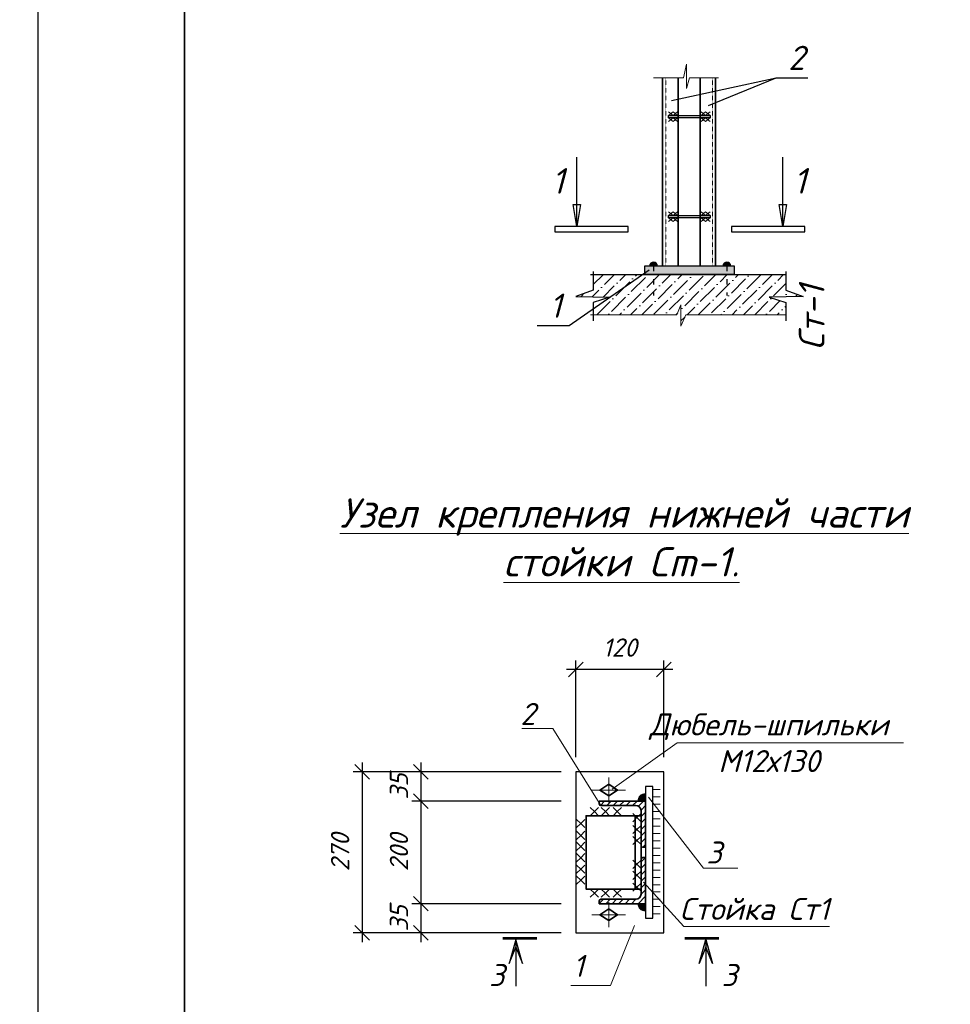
# Model space of a CAD drawing. Header units: millimetres. Extents: x -33345 to 4712671, y -3392 to 121473.
# Tile 346 of 656: x 1937564 to 1950261, y 53913 to 67353. Entities that reach past the tile are written whole.
import ezdxf

# ---------------------------------------------------------------- set-up
doc = ezdxf.new("R2010")
doc.units = ezdxf.units.MM
doc.linetypes.add('ACAD_ISO03W100', pattern=[30, 12, -18])
doc.linetypes.add('DASHED', pattern=[19.05, 12.7, -6.35])
for name, color, linetype, lineweight in [('0.25', 7, 'Continuous', 25), ('ACO-размер', 7, 'Continuous', 13), ('ACO-текст', 7, 'Continuous', 20), ('blue', 5, 'Continuous', 35), ('DESIGN', 14, 'Continuous', 20), ('red', 12, 'Continuous', 30), ('shtrihovka', 254, 'Continuous', 0), ('svarka', 152, 'Continuous', 15), ('выпуска', 220, 'Continuous', 35), ('ОСИ', 147, 'Continuous', 13), ('план', 7, 'Continuous', 30), ('Размер 1', 251, 'Continuous', 20), ('Узлы', 134, 'Continuous', 25), ('Штриховая-АСО', 8, 'Continuous', 15)]:
    doc.layers.add(name, color=color, linetype=linetype, lineweight=lineweight)
doc.layers.add('_линия', color=7, linetype='Continuous')
doc.layers.add('Сечения', color=7, linetype='Continuous')
doc.styles.add('_text', font='isocpeui.ttf')
doc.styles.add('ISO', font='isocpeui.ttf')
doc.styles.add('ISOCPEUR', font='isocpeui.ttf', dxfattribs={"height": 300})
doc.styles.add('RUSS', font='RUSS.shx', dxfattribs={"width": 0.8, "oblique": 15, "height": 250})
doc.styles.add('simp 0', font='isocpeui.ttf')
doc.styles.get("Standard").update_dxf_attribs({"font": 'arial.ttf'})
doc.dimstyles.new('RUSS$0', dxfattribs={"dimscale": 0, "dimtxt": 2.5, "dimasz": 2, "dimexe": 1.25, "dimexo": 2, "dimgap": 1.75, "dimtad": 1, "dimdec": 0, "dimlfac": 100, "dimzin": 0, "dimdsep": 46, "dimtxsty": 'RUSS', "dimblk1": 'OBLIQUE', "dimblk2": 'OBLIQUE', "dimsah": 1, "dimcen": 3, "dimdle": 1.25, "dimclrt": 1, "dimadec": 0, "dimazin": 0, "dimtfac": 0.75, "dimtdec": 0, "dimtmove": 0, "dimatfit": 0, "dimldrblk": 'OBLIQUE', "dimfxl": 1, "dimtvp": 1.5, "dimtolj": 1, "dimtzin": 0, "dimarcsym": 0})

# ---------------------------------------------------------------- blocks, each defined once
blk = doc.blocks.new('*U282')
at = {"layer": '0.25', "color": 5, "linetype": 'Continuous', "lineweight": 25, "ltscale": 100}
blk.add_lwpolyline([(-72619, 0), (0, 0), (0, 42000), (-72619, 42000), (-72619, 0)], dxfattribs=at)
blk = doc.blocks.new('awertgre')
at = {"ltscale": 20}
blk.add_lwpolyline([(-49481172, 24226618), (-49439172, 24226618), (-49439172, 24196918), (-49481172, 24196918)], close=True, dxfattribs=at)
at = {"lineweight": 35}
blk.add_lwpolyline([(-49479172, 24226118), (-49439672, 24226118), (-49439672, 24197418), (-49479172, 24197418)], close=True, dxfattribs=at)
blk = doc.blocks.new('_Oblique')
at = {"color": 0, "linetype": 'ByBlock', "lineweight": -2}
blk.add_line((-0.5, -0.5), (0.5, 0.5), dxfattribs=at)
blk = doc.blocks.new('*D1307')
at = {"layer": 'ACO-размер', "color": 0, "lineweight": -2, "ltscale": 5, "transparency": 16777216}
for p, q in [((1943038, 56812), (1943038, 55162)), ((1944951, 56687), (1942913, 56687)), ((1944951, 55287), (1942913, 55287))]:
    blk.add_line(p, q, dxfattribs=at)
at = {"layer": 'Defpoints', "color": 0, "ltscale": 5, "transparency": 16777216}
for p in [(1945151, 56687), (1943038, 55287), (1945151, 55287)]:
    blk.add_point(p, dxfattribs=at)
at = {"layer": 'ACO-размер', "color": 0, "lineweight": -2, "ltscale": 5, "transparency": 16777216, "xscale": 200, "yscale": 200, "zscale": 200}
for p, rotation in [((1943038, 56687), 90), ((1943038, 55287), 270)]:
    blk.add_blockref('_Oblique', p, dxfattribs=dict(at, rotation=rotation))
at = {"layer": 'ACO-размер', "color": 1, "ltscale": 5, "transparency": 16777216, "insert": (1942738, 55987), "char_height": 250, "attachment_point": 5, "rotation": 90, "style": 'simp 0'}
blk.add_mtext('\\A1;200', dxfattribs=at)
blk = doc.blocks.new('*D1320')
at = {"layer": 'ACO-размер', "color": 0, "lineweight": -2, "ltscale": 5, "transparency": 16777216}
for p, q in [((1943038, 57212), (1943038, 56562)), ((1944951, 57087), (1942913, 57087)), ((1944951, 56687), (1942913, 56687))]:
    blk.add_line(p, q, dxfattribs=at)
at = {"layer": 'Defpoints', "color": 0, "ltscale": 5, "transparency": 16777216}
for p in [(1945151, 57087), (1943038, 56687), (1945151, 56687)]:
    blk.add_point(p, dxfattribs=at)
at = {"layer": 'ACO-размер', "color": 0, "lineweight": -2, "ltscale": 5, "transparency": 16777216, "xscale": 200, "yscale": 200, "zscale": 200}
for p, rotation in [((1943038, 57087), 90), ((1943038, 56687), 270)]:
    blk.add_blockref('_Oblique', p, dxfattribs=dict(at, rotation=rotation))
at = {"layer": 'ACO-размер', "color": 1, "ltscale": 5, "transparency": 16777216, "insert": (1942738, 56887), "char_height": 250, "attachment_point": 5, "rotation": 90, "style": 'simp 0'}
blk.add_mtext('\\A1;35', dxfattribs=at)
blk = doc.blocks.new('*D1321')
at = {"layer": 'ACO-размер', "color": 0, "lineweight": -2, "ltscale": 5, "transparency": 16777216}
for p, q in [((1943038, 55412), (1943038, 54762)), ((1944951, 55287), (1942913, 55287)), ((1944951, 54887), (1942913, 54887))]:
    blk.add_line(p, q, dxfattribs=at)
at = {"layer": 'Defpoints', "color": 0, "ltscale": 5, "transparency": 16777216}
for p in [(1945151, 55287), (1943038, 54887), (1945151, 54887)]:
    blk.add_point(p, dxfattribs=at)
at = {"layer": 'ACO-размер', "color": 0, "lineweight": -2, "ltscale": 5, "transparency": 16777216, "xscale": 200, "yscale": 200, "zscale": 200}
for p, rotation in [((1943038, 55287), 90), ((1943038, 54887), 270)]:
    blk.add_blockref('_Oblique', p, dxfattribs=dict(at, rotation=rotation))
at = {"layer": 'ACO-размер', "color": 1, "ltscale": 5, "transparency": 16777216, "insert": (1942738, 55087), "char_height": 250, "attachment_point": 5, "rotation": 90, "style": 'simp 0'}
blk.add_mtext('\\A1;35', dxfattribs=at)
blk = doc.blocks.new('отв.- болт (постоян)')
at = {"color": 252, "lineweight": 35}
blk.add_lwpolyline([(0.8, 0), (0, -1.2), (-0.8, 0), (0, 1.2)], close=True, dxfattribs=at)
at = {"layer": 'ОСИ', "color": 1, "lineweight": 13, "ltscale": 0.5}
for points in [[(0, 2.3), (0, -2.3)], [(1.7, 0), (-1.7, 0)]]:
    blk.add_lwpolyline(points, dxfattribs=at)
blk = doc.blocks.new('*D1322')
at = {"layer": 'ACO-размер', "color": 0, "lineweight": -2, "ltscale": 5, "transparency": 16777216}
for p, q in [((1945151, 57287), (1945151, 58608)), ((1946351, 57287), (1946351, 58608)), ((1946476, 58483), (1945026, 58483))]:
    blk.add_line(p, q, dxfattribs=at)
at = {"layer": 'Defpoints', "color": 0, "ltscale": 5, "transparency": 16777216}
for p in [(1945151, 58483), (1945151, 57087), (1946351, 57087)]:
    blk.add_point(p, dxfattribs=at)
at = {"layer": 'ACO-размер', "color": 0, "lineweight": -2, "ltscale": 5, "transparency": 16777216, "xscale": 200, "yscale": 200, "zscale": 200, "rotation": 180}
blk.add_blockref('_Oblique', (1945151, 58483), dxfattribs=at)
at = {"layer": 'ACO-размер', "color": 0, "lineweight": -2, "ltscale": 5, "transparency": 16777216, "xscale": 200, "yscale": 200, "zscale": 200}
blk.add_blockref('_Oblique', (1946351, 58483), dxfattribs=at)
at = {"layer": 'ACO-размер', "color": 1, "ltscale": 5, "transparency": 16777216, "insert": (1945751, 58783), "char_height": 250, "attachment_point": 5, "style": 'simp 0'}
blk.add_mtext('\\A1;120', dxfattribs=at)
blk = doc.blocks.new('*D1323')
at = {"layer": 'ACO-размер', "color": 0, "lineweight": -2, "ltscale": 5, "transparency": 16777216}
for p, q in [((1942238, 57212), (1942238, 54762)), ((1944951, 57087), (1942113, 57087)), ((1944951, 54887), (1942113, 54887))]:
    blk.add_line(p, q, dxfattribs=at)
at = {"layer": 'Defpoints', "color": 0, "ltscale": 5, "transparency": 16777216}
for p in [(1945151, 57087), (1942238, 54887), (1945151, 54887)]:
    blk.add_point(p, dxfattribs=at)
at = {"layer": 'ACO-размер', "color": 0, "lineweight": -2, "ltscale": 5, "transparency": 16777216, "xscale": 200, "yscale": 200, "zscale": 200}
for p, rotation in [((1942238, 57087), 90), ((1942238, 54887), 270)]:
    blk.add_blockref('_Oblique', p, dxfattribs=dict(at, rotation=rotation))
at = {"layer": 'ACO-размер', "color": 1, "ltscale": 5, "transparency": 16777216, "insert": (1941936, 55987), "char_height": 250, "attachment_point": 5, "rotation": 90, "style": 'simp 0'}
blk.add_mtext('\\A1;270', dxfattribs=at)
blk = doc.blocks.new('сечение')
h = blk.add_hatch(color=256)
h.paths.add_polyline_path([(-291, 18), (-291, 120), (-199, 342)])
h.paths.add_polyline_path([(-383, 342), (-291, 120), (-291, 18)])
at = {"linetype": 'Continuous'}
blk.add_lwpolyline([(-291, 18), (-383, 342), (-291, 120), (-199, 342), (-291, 18), (-291, 652)], dxfattribs=at)
at = {"linetype": 'Continuous', "const_width": 36}
blk.add_lwpolyline([(0, 0), (-471, 0)], dxfattribs=at)

msp = doc.modelspace()

# ---------------------------------------------------------------- hatches: boundary and pattern name
at = {"lineweight": 13, "ltscale": 0.04}
h = msp.add_hatch(dxfattribs=at)
h.set_pattern_fill('ANSI36', color=256, scale=34.27065, style=0)
h.set_pattern_definition([(45, (1488211.98, 55735.3), (57.704853, 211.584462), [272.023286, -54.404657, 0, -54.404657])])
h.paths.add_polyline_path([(1948253.249, 63576.341), (1948017.138, 63661.559), (1948017.138, 63873.482), (1946056.413, 63873.482), (1945615.434, 63564.992), (1945615.518, 63564.99), (1945615.36, 63564.94), (1945388.297, 63406.096), (1945388.297, 63324.748), (1946530.333, 63324.748), (1946585.886, 63459.438), (1946585.886, 63171.622), (1946654.275, 63324.748), (1948017.138, 63324.748), (1948017.138, 63493.342), (1947789.917, 63564.99)])
h.paths.add_polyline_path([(1946056.413, 63873.482), (1945388.297, 63873.482), (1945388.297, 63661.559), (1945152.186, 63576.341), (1945615.434, 63564.992)])
at = {"layer": 'Сечения'}
h = msp.add_hatch(color=256, dxfattribs=at)
h.paths.add_polyline_path([(1946211.83, 63990.426), (1946211.83, 64042.877, -0.414213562), (1946264.28, 63990.426)])
h.paths.add_polyline_path([(1946211.83, 63990.426), (1946159.38, 63990.426, -0.414213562), (1946211.83, 64042.877)])
h = msp.add_hatch(color=256, dxfattribs=at)
h.paths.add_polyline_path([(1947212.574, 63990.426), (1947212.574, 64042.877, 0.414213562), (1947160.124, 63990.426)])
h.paths.add_polyline_path([(1947212.574, 63990.426), (1947265.024, 63990.426, 0.414213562), (1947212.574, 64042.877)])
at = {"layer": 'Узлы'}
msp.add_hatch(color=256, dxfattribs=at).paths.add_polyline_path([(1947316.017, 63990.426), (1946089.418, 63990.426), (1946089.418, 63873.482), (1947316.017, 63873.482)])
at = {"layer": 'Штриховая-АСО', "lineweight": 9}
for points in [[(1945999.826, 56686.891), (1946101.432, 56686.891), (1946101.432, 56788.497, 0.414213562)], [(1945999.826, 55286.891), (1946101.432, 55286.891), (1946101.432, 55185.284, -0.414213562)]]:
    msp.add_hatch(color=256, dxfattribs=at).paths.add_polyline_path(points)
h = msp.add_hatch(dxfattribs=at)
h.set_pattern_fill('ANSI31', scale=500)
h.set_pattern_definition([(45, (1495419.376, 487881.866), (-44.194174, 44.194174), [])])
edge = h.paths.add_edge_path()
edge.add_line((1945471.432, 56686.891), (1945471.432, 56649.891))
edge.add_arc((1945494.432, 56649.891), 23, 180.0000001, 270.0000001)
edge.add_line((1945494.432, 56626.891), (1945971.432, 56626.891))
edge.add_arc((1945971.432, 56556.891), 70, 0, 90, ccw=False)
edge.add_line((1946041.432, 56556.891), (1946041.432, 56079.891))
edge.add_arc((1946064.432, 56079.891), 23, 180, 270)
edge.add_line((1946064.432, 56056.891), (1946101.432, 56056.891))
edge.add_line((1946101.432, 56056.891), (1946101.432, 56686.891))
edge.add_line((1946101.432, 56686.891), (1945471.432, 56686.891))
edge = h.paths.add_edge_path()
edge.add_line((1945471.432, 55286.891), (1945471.432, 55323.891))
edge.add_arc((1945494.432, 55323.891), 23, 89.9999999, 179.9999999, ccw=False)
edge.add_line((1945494.432, 55346.891), (1945971.432, 55346.891))
edge.add_arc((1945971.432, 55416.891), 70, 270, 360)
edge.add_line((1946041.432, 55416.891), (1946041.432, 55893.891))
edge.add_arc((1946064.432, 55893.891), 23, 90, 180, ccw=False)
edge.add_line((1946064.432, 55916.891), (1946101.432, 55916.891))
edge.add_line((1946101.432, 55916.891), (1946101.432, 55286.891))
edge.add_line((1946101.432, 55286.891), (1945471.432, 55286.891))

# ---------------------------------------------------------------- linework, layer by layer
at = {"ltscale": 100}
for p, q in [((1946454.889, 66250.888), (1947883.761, 66558.586)), ((1946963.482, 66181.54), (1947883.761, 66558.586)), ((1947883.761, 66558.586), (1948318.137, 66558.586)), ((1945060.34, 63176.671), (1946151.516, 63940.012)), ((1944625.964, 63176.671), (1945060.34, 63176.671))]:
    msp.add_line(p, q, dxfattribs=at)
at = {"linetype": 'Continuous', "lineweight": 25, "ltscale": 100}
for p, q in [((1945167.302, 64527.759), (1945117.024, 64828.209)), ((1945117.024, 64828.209), (1945217.58, 64828.209)), ((1945217.58, 64828.209), (1945167.302, 64527.759)), ((1947977.216, 64527.759), (1947926.938, 64828.209)), ((1947926.938, 64828.209), (1948027.494, 64828.209)), ((1948027.494, 64828.209), (1947977.216, 64527.759)), ((1944867.302, 64527.759), (1944867.302, 64457.759)), ((1945867.302, 64527.759), (1944867.302, 64527.759)), ((1945867.302, 64457.759), (1945867.302, 64527.759)), ((1948277.216, 64527.759), (1947277.216, 64527.759)), ((1947277.216, 64527.759), (1947277.216, 64457.759)), ((1948277.216, 64457.759), (1948277.216, 64527.759)), ((1944867.302, 64457.759), (1945867.302, 64457.759)), ((1947277.216, 64457.759), (1948277.216, 64457.759))]:
    msp.add_line(p, q, dxfattribs=at)
for points in [[(1945167.302, 64527.759), (1945167.302, 65477.759)], [(1947977.216, 64527.759), (1947977.216, 65477.759)]]:
    msp.add_lwpolyline(points, dxfattribs=at)
at = {"color": 177, "ltscale": 10, "true_color": 0x293189}
for points in [[(1945388.297, 63914.476), (1945388.297, 63661.559), (1945152.186, 63576.341), (1945615.518, 63564.99), (1945388.297, 63493.342), (1945388.297, 63240.497)], [(1948017.138, 63914.476), (1948017.138, 63661.559), (1948253.249, 63576.341), (1947789.917, 63564.99), (1948017.138, 63493.342), (1948017.138, 63240.497)]]:
    msp.add_lwpolyline(points, dxfattribs=at)
at = {"color": 7, "lineweight": 13}
for points in [[(1945494.432, 56626.891), (1944836.18, 57676.568), (1944417.115, 57676.568)], [(1947362.478, 55770.993), (1946895.87, 55770.993), (1946142.088, 56740.289)]]:
    msp.add_lwpolyline(points, dxfattribs=at)
at = {"layer": 'ACO-текст'}
msp.add_lwpolyline([(1949623.251, 57483.494), (1946534.183, 57483.494), (1945649.577, 56847.753)], dxfattribs=at)
at = {"layer": 'blue', "color": 112}
for points in [[(1945471.432, 56686.891), (1945471.432, 56649.891, 0.414213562), (1945494.432, 56626.891), (1945971.432, 56626.891, -0.414213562), (1946041.432, 56556.891), (1946041.432, 56079.891, 0.414213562), (1946064.432, 56056.891), (1946101.432, 56056.891), (1946101.432, 56686.891)], [(1945471.432, 55286.891), (1945471.432, 55323.891, -0.414213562), (1945494.432, 55346.891), (1945971.432, 55346.891, 0.414213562), (1946041.432, 55416.891), (1946041.432, 55893.891, -0.414213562), (1946064.432, 55916.891), (1946101.432, 55916.891), (1946101.432, 55286.891)]]:
    msp.add_lwpolyline(points, format="xyb", close=True, dxfattribs=at)
at = {"layer": 'blue'}
for points in [[(1946041.432, 55486.891), (1946041.432, 56486.891), (1945291.432, 56486.891), (1945291.432, 55486.891), (1946041.432, 55486.891)], [(1945961.432, 55486.891), (1945961.432, 56486.891)]]:
    msp.add_lwpolyline(points, dxfattribs=at)
at = {"layer": 'DESIGN', "color": 0, "linetype": 'Continuous', "lineweight": 13}
for points in [[(1948611.436, 54975.66), (1946623.306, 54975.66), (1946075.029, 55580.864)], [(1945952.542, 54987.873), (1945626.796, 54171.68), (1945085.513, 54171.68)]]:
    msp.add_lwpolyline(points, dxfattribs=at)
at = {"layer": 'red'}
for points in [[(1946351.432, 54886.891), (1946351.432, 57086.891), (1945151.432, 57086.891), (1945151.432, 54886.891)], [(1946201.432, 55086.891), (1946201.432, 56886.891), (1946101.432, 56886.891), (1946101.432, 55086.891)]]:
    msp.add_lwpolyline(points, close=True, dxfattribs=at)
at = {"layer": 'shtrihovka', "color": 7}
for points in [[(1946301.432, 56846.38), (1946201.432, 56846.38)], [(1946301.432, 56746.38), (1946201.432, 56746.38)], [(1946301.432, 56646.38), (1946201.432, 56646.38)], [(1946301.432, 56546.38), (1946201.432, 56546.38)], [(1946301.432, 56446.38), (1946201.432, 56446.38)], [(1946301.432, 56346.38), (1946201.432, 56346.38)], [(1946301.432, 56246.38), (1946201.432, 56246.38)], [(1946301.432, 56146.38), (1946201.432, 56146.38)], [(1946301.432, 56046.38), (1946201.432, 56046.38)], [(1946301.432, 55946.38), (1946201.432, 55946.38)], [(1946301.432, 55846.38), (1946201.432, 55846.38)], [(1946301.432, 55746.38), (1946201.432, 55746.38)], [(1946301.432, 55646.38), (1946201.432, 55646.38)], [(1946301.432, 55546.38), (1946201.432, 55546.38)], [(1946301.432, 55446.38), (1946201.432, 55446.38)], [(1946301.432, 55346.38), (1946201.432, 55346.38)], [(1946301.432, 55246.38), (1946201.432, 55246.38)], [(1946301.432, 55146.38), (1946201.432, 55146.38)]]:
    msp.add_lwpolyline(points, dxfattribs=at)
for points in [[(1945348.389, 56486.891), (1945404.639, 56543.141), (1945460.889, 56486.891), (1945404.639, 56543.141), (1945460.889, 56599.391), (1945404.639, 56543.141), (1945348.389, 56599.391), (1945404.639, 56543.141)], [(1945498.381, 56486.891), (1945554.631, 56543.141), (1945610.881, 56486.891), (1945554.631, 56543.141), (1945610.881, 56599.391), (1945554.631, 56543.141), (1945498.381, 56599.391), (1945554.631, 56543.141)], [(1945660.372, 56486.891), (1945716.622, 56543.141), (1945772.872, 56486.891), (1945716.622, 56543.141), (1945772.872, 56599.391), (1945716.622, 56543.141), (1945660.372, 56599.391), (1945716.622, 56543.141)], [(1946041.432, 56404.71), (1945985.182, 56460.96), (1946041.432, 56517.21), (1945985.182, 56460.96), (1945928.932, 56517.21), (1945985.182, 56460.96), (1945928.932, 56404.71), (1945985.182, 56460.96)], [(1945274.618, 56325.281), (1945218.368, 56381.531), (1945274.618, 56437.781), (1945218.368, 56381.531), (1945162.118, 56437.781), (1945218.368, 56381.531), (1945162.118, 56325.281), (1945218.368, 56381.531)], [(1946041.432, 56242.719), (1945985.182, 56298.969), (1946041.432, 56355.219), (1945985.182, 56298.969), (1945928.932, 56355.219), (1945985.182, 56298.969), (1945928.932, 56242.719), (1945985.182, 56298.969)], [(1945274.618, 56163.289), (1945218.368, 56219.539), (1945274.618, 56275.789), (1945218.368, 56219.539), (1945162.118, 56275.789), (1945218.368, 56219.539), (1945162.118, 56163.289), (1945218.368, 56219.539)], [(1946041.432, 56092.727), (1945985.182, 56148.977), (1946041.432, 56205.227), (1945985.182, 56148.977), (1945928.932, 56205.227), (1945985.182, 56148.977), (1945928.932, 56092.727), (1945985.182, 56148.977)], [(1945274.618, 56013.297), (1945218.368, 56069.547), (1945274.618, 56125.797), (1945218.368, 56069.547), (1945162.118, 56125.797), (1945218.368, 56069.547), (1945162.118, 56013.297), (1945218.368, 56069.547)], [(1945274.618, 55857.305), (1945218.368, 55913.555), (1945274.618, 55969.805), (1945218.368, 55913.555), (1945162.118, 55969.805), (1945218.368, 55913.555), (1945162.118, 55857.305), (1945218.368, 55913.555)], [(1945274.618, 55701.314), (1945218.368, 55757.564), (1945274.618, 55813.814), (1945218.368, 55757.564), (1945162.118, 55813.814), (1945218.368, 55757.564), (1945162.118, 55701.314), (1945218.368, 55757.564)], [(1946041.432, 55881.055), (1945985.182, 55824.805), (1946041.432, 55768.555), (1945985.182, 55824.805), (1945928.932, 55768.555), (1945985.182, 55824.805), (1945928.932, 55881.055), (1945985.182, 55824.805)], [(1945274.618, 55551.322), (1945218.368, 55607.572), (1945274.618, 55663.822), (1945218.368, 55607.572), (1945162.118, 55663.822), (1945218.368, 55607.572), (1945162.118, 55551.322), (1945218.368, 55607.572)], [(1946041.432, 55731.063), (1945985.182, 55674.813), (1946041.432, 55618.563), (1945985.182, 55674.813), (1945928.932, 55618.563), (1945985.182, 55674.813), (1945928.932, 55731.063), (1945985.182, 55674.813)], [(1946041.432, 55569.072), (1945985.182, 55512.822), (1946041.432, 55456.572), (1945985.182, 55512.822), (1945928.932, 55456.572), (1945985.182, 55512.822), (1945928.932, 55569.072), (1945985.182, 55512.822)], [(1945348.389, 55374.391), (1945404.639, 55430.641), (1945460.889, 55374.391), (1945404.639, 55430.641), (1945460.889, 55486.891), (1945404.639, 55430.641), (1945348.389, 55486.891), (1945404.639, 55430.641)], [(1945498.381, 55374.391), (1945554.631, 55430.641), (1945610.881, 55374.391), (1945554.631, 55430.641), (1945610.881, 55486.891), (1945554.631, 55430.641), (1945498.381, 55486.891), (1945554.631, 55430.641)], [(1945660.372, 55374.391), (1945716.622, 55430.641), (1945772.872, 55374.391), (1945716.622, 55430.641), (1945772.872, 55486.891), (1945716.622, 55430.641), (1945660.372, 55486.891), (1945716.622, 55430.641)]]:
    msp.add_lwpolyline(points, close=True, dxfattribs=at)
at = {"layer": 'svarka'}
for centre, start, end in [((1946101.432, 56686.891), 90, 180), ((1946101.432, 55286.891), 180, 270)]:
    msp.add_arc(centre, 101.606, start, end, dxfattribs=at)
at = {"layer": 'выпуска', "color": 206}
for p, q in [((1946336.077, 66558.207), (1946336.077, 63990.426)), ((1946548.861, 66558.207), (1946548.861, 63990.426)), ((1946846.054, 66558.207), (1946846.054, 63990.426)), ((1947058.838, 66558.207), (1947058.838, 63990.426))]:
    msp.add_line(p, q, dxfattribs=at)
at = {"layer": 'выпуска', "color": 0, "linetype": 'DASHED', "lineweight": 20, "ltscale": 0.01}
for p, q in [((1946377.507, 66558.207), (1946377.507, 63990.426)), ((1947017.408, 66558.207), (1947017.408, 63990.426))]:
    msp.add_line(p, q, dxfattribs=at)
at = {"layer": 'план'}
msp.add_line((1947316.017, 63873.482), (1946089.418, 63873.482), dxfattribs=at)
msp.add_lwpolyline([(1945353.608, 63873.482), (1948017.138, 63873.482)], dxfattribs=at)
at = {"layer": 'Размер 1'}
for p, q in [((1946479.005, 66094.588), (1946418.306, 66045.479)), ((1946479.005, 66045.479), (1946418.306, 66094.588)), ((1946479.005, 65963.061), (1946418.306, 66012.169)), ((1946479.005, 66012.169), (1946418.306, 65963.061)), ((1946539.703, 66094.588), (1946479.005, 66045.479)), ((1946539.703, 66045.479), (1946479.005, 66094.588)), ((1946539.703, 65963.061), (1946479.005, 66012.169)), ((1946539.703, 66012.169), (1946479.005, 65963.061)), ((1946922.299, 66094.588), (1946861.601, 66045.479)), ((1946922.299, 66045.479), (1946861.601, 66094.588)), ((1946922.299, 65963.061), (1946861.601, 66012.169)), ((1946922.299, 66012.169), (1946861.601, 65963.061)), ((1946982.997, 66094.588), (1946922.299, 66045.479)), ((1946982.997, 66045.479), (1946922.299, 66094.588)), ((1946982.997, 65963.061), (1946922.299, 66012.169)), ((1946982.997, 66012.169), (1946922.299, 65963.061)), ((1946479.005, 64728.506), (1946418.306, 64679.397)), ((1946479.005, 64679.397), (1946418.306, 64728.506)), ((1946479.005, 64596.978), (1946418.306, 64646.087)), ((1946479.005, 64646.087), (1946418.306, 64596.978)), ((1946539.703, 64728.506), (1946479.005, 64679.397)), ((1946539.703, 64679.397), (1946479.005, 64728.506)), ((1946539.703, 64596.978), (1946479.005, 64646.087)), ((1946539.703, 64646.087), (1946479.005, 64596.978)), ((1946922.299, 64728.506), (1946861.601, 64679.397)), ((1946922.299, 64679.397), (1946861.601, 64728.506)), ((1946922.299, 64596.978), (1946861.601, 64646.087)), ((1946922.299, 64646.087), (1946861.601, 64596.978)), ((1946982.997, 64728.506), (1946922.299, 64679.397)), ((1946982.997, 64679.397), (1946922.299, 64728.506)), ((1946982.997, 64596.978), (1946922.299, 64646.087)), ((1946982.997, 64646.087), (1946922.299, 64596.978)), ((1946530.333, 63324.748), (1946585.886, 63459.438)), ((1946585.886, 63459.438), (1946585.886, 63171.622)), ((1945353.608, 63324.748), (1946530.333, 63324.748)), ((1946585.886, 63171.622), (1946654.275, 63324.748)), ((1946654.275, 63324.748), (1948017.138, 63324.748))]:
    msp.add_line(p, q, dxfattribs=at)
msp.add_lwpolyline([(1946210.848, 66558.207), (1946621.096, 66558.207), (1946661.543, 66745.527), (1946661.543, 66415.322), (1946704.13, 66558.207), (1947098.048, 66558.207)], dxfattribs=at)
at = {"layer": 'Сечения', "linetype": 'ACAD_ISO03W100', "ltscale": 6}
for p, q in [((1946211.83, 63990.426), (1946211.83, 63587.385)), ((1947212.574, 63990.426), (1947212.574, 63587.385))]:
    msp.add_line(p, q, dxfattribs=at)
at = {"layer": 'Сечения'}
for points in [[(1946982.997, 66012.169), (1946418.306, 66012.169), (1946418.306, 66045.479), (1946982.997, 66045.479)], [(1946982.997, 64646.087), (1946418.306, 64646.087), (1946418.306, 64679.397), (1946982.997, 64679.397)]]:
    msp.add_lwpolyline(points, close=True, dxfattribs=at)
for centre in [(1946211.83, 63990.426), (1947212.574, 63990.426)]:
    msp.add_arc(centre, 52.45, 0, 180, dxfattribs=at)
at = {"layer": 'Узлы'}
msp.add_lwpolyline([(1947316.017, 63990.426), (1946089.418, 63990.426), (1946089.418, 63873.482), (1947316.017, 63873.482)], close=True, dxfattribs=at)

# ---------------------------------------------------------------- block references
at = {"color": 6, "ltscale": 2, "yscale": 100, "zscale": 100}
for p, xscale, rotation in [((1945601.432, 56836.891), -100, 90), ((1945601.432, 55135.419), 100, 90.00000000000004)]:
    msp.add_blockref('отв.- болт (постоян)', p, dxfattribs=dict(at, xscale=xscale, rotation=rotation))
at = {"color": 0, "linetype": 'Continuous', "xscale": -1, "rotation": 180}
msp.add_blockref('сечение', (1944623.21, 54814.064), dxfattribs=at)
at = {"color": 0, "linetype": 'Continuous', "rotation": 180}
msp.add_blockref('сечение', (1946634.587, 54814.064), dxfattribs=at)
at = {"layer": '0.25', "ltscale": 100, "transparency": 33554687}
msp.add_blockref('*U282', (1937813.599, 44501.326, 1359241.5), dxfattribs=at)
at = {"layer": '_линия', "color": 18, "true_color": 0x000000}
msp.add_blockref('awertgre', (51418985.536, -24152417.108, 1359241.5), dxfattribs=at)

# ---------------------------------------------------------------- texts
at = {"linetype": 'Continuous', "lineweight": 25, "ltscale": 100, "char_height": 350, "width": 465.87121, "attachment_point": 1}
for insert in [(1944818.855, 65327.759), (1948118.845, 65327.759)]:
    msp.add_mtext('{\\fISOCPEUR|b0|i1|c0|p34;1}', dxfattribs=dict(at, insert=insert))
at = {"insert": (351439.431, 62275.551), "char_height": 500, "width": 9875.6458, "attachment_point": 1, "style": 'ISO'}
msp.add_mtext('\\pi4343.31532;{\\LА-А\\P\\pi0;Армирование приямка. M 1:20}', dxfattribs=at)
at = {"layer": 'ACO-текст', "style": 'simp 0'}
for s, p in [('2', (1944395.027, 57727.001)), ('3', (1946933.218, 55835.126)), ('Стойка Ст1', (1946568.509, 55065.359)), ('1', (1945112.085, 54287.927)), ('3', (1943967.427, 54162.421)), ('3', (1947140.37, 54162.421))]:
    msp.add_text(s, height=300, dxfattribs=at).set_placement(p)
at = {"layer": 'ACO-текст', "ltscale": 100, "insert": (1941414.003, 60819.403), "char_height": 400, "attachment_point": 1, "style": '_text'}
msp.add_mtext_dynamic_manual_height_columns('\\pxi1.29697;{\\LУзел крепления нижней части \\P\\pi6.87916;стойки Сm-1.}', width=8866.96611, gutter_width=1500, heights=[0], dxfattribs=at)
at = {"layer": 'ACO-текст', "char_height": 300, "style": 'simp 0'}
for s, insert, width, attachment_point in [('\\pi-651.92829,l900;Дюбель-шпильки\\P\\pi183.75353;М12х130', (1721281.998, 58582.633), 3709.09797, 1), ('\\pi-651.92829,l900;Дюбель-шпильки\\P\\pi183.75353;М12х130', (1835901.187, 58582.633), 3709.09797, 1), ('\\pi-900,l900;Дюбель-шпильки ^JМ12х130', (1947787.934, 57483.494), 2336.63978, 5)]:
    msp.add_mtext(s, dxfattribs=dict(at, insert=insert, width=width, attachment_point=attachment_point))
at = {"layer": 'Сечения', "linetype": 'Continuous', "lineweight": 20, "ltscale": 70, "char_height": 330, "width": 31438.36857, "attachment_point": 1, "style": 'ISOCPEUR'}
for s, insert in [('{\\C0;2}', (1948049.068, 66996.777)), ('{\\C0;1}', (1944791.271, 63614.863))]:
    msp.add_mtext(s, dxfattribs=dict(at, insert=insert))
at = {"layer": 'Сечения', "linetype": 'Continuous', "lineweight": 20, "ltscale": 70, "insert": (1948194.788, 62840.274), "char_height": 350, "width": 31438.36857, "attachment_point": 1, "rotation": 90, "style": 'ISOCPEUR'}
msp.add_mtext('{\\C0;Ст-1}', dxfattribs=at)

# ---------------------------------------------------------------- dimensions: what is measured, and where the dimension line sits
at = {"layer": 'ACO-размер', "ltscale": 5}
dim = msp.add_linear_dim(base=(1945151.432, 58482.636), p1=(1946351.432, 57086.891), p2=(1945151.432, 57086.891), angle=180, dimstyle='RUSS$0', override={"dimscale": 100, "dimlfac": 0.1, "dimtxsty": 'simp 0', "dimtmove": 0}, dxfattribs=at)
dim.commit()
dim.dimension.update_dxf_attribs({"geometry": '*D1322', "text_midpoint": (1945751.432, 58482.636), "dimtype": 160})
for base, p1, p2, text, picture, middle in [((1942237.981, 54886.891), (1945151.432, 57086.891), (1945151.432, 54886.891), '270', '*D1323', (1941936.371, 55986.891)), ((1943037.981, 55286.891), (1945151.432, 56686.891), (1945151.432, 55286.891), '200', '*D1307', (1942737.981, 55986.891))]:
    dim = msp.add_linear_dim(base=base, p1=p1, p2=p2, angle=90, text=text, dimstyle='RUSS$0', override={"dimscale": 100, "dimlfac": 0.1, "dimtxsty": 'simp 0', "dimtmove": 1}, dxfattribs=at)
    dim.commit()
    dim.dimension.update_dxf_attribs({"geometry": picture, "text_midpoint": middle})
for base, p1, p2, picture, middle in [((1943037.981, 56686.891), (1945151.432, 57086.891), (1945151.432, 56686.891), '*D1320', (1943037.981, 56886.891)), ((1943037.981, 54886.891), (1945151.432, 55286.891), (1945151.432, 54886.891), '*D1321', (1943037.981, 55086.891))]:
    dim = msp.add_linear_dim(base=base, p1=p1, p2=p2, angle=90, text='35', dimstyle='RUSS$0', override={"dimscale": 100, "dimlfac": 0.1, "dimtxsty": 'simp 0', "dimtmove": 1}, dxfattribs=at)
    dim.commit()
    dim.dimension.update_dxf_attribs({"geometry": picture, "text_midpoint": middle, "dimtype": 160})

doc.saveas('drawing.dxf')
